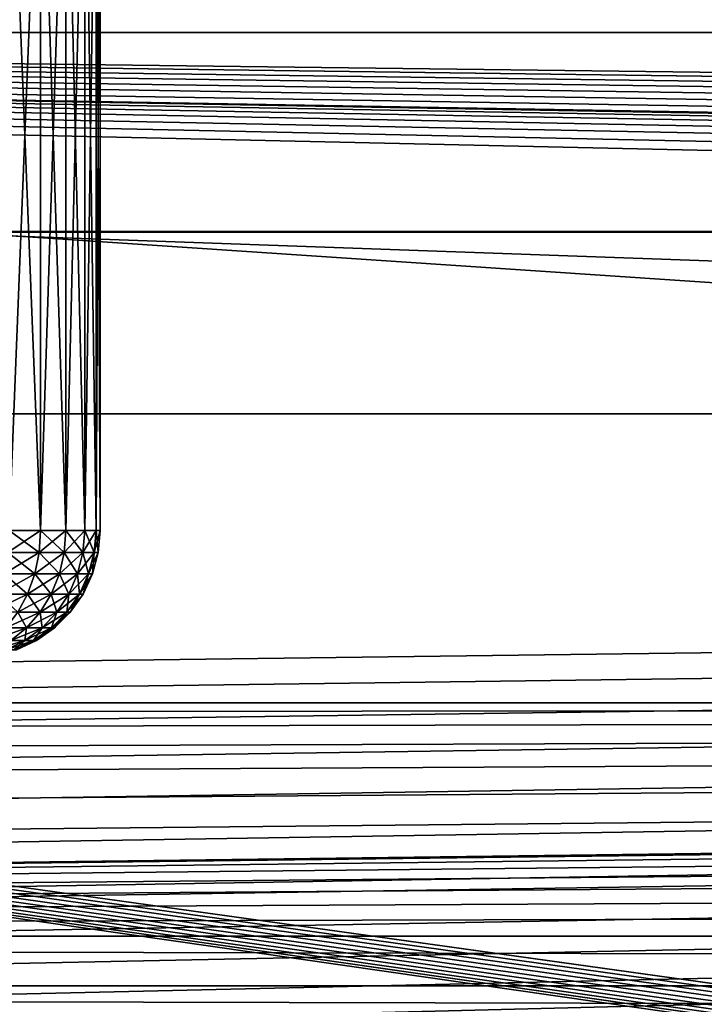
# Model space of a CAD drawing. Extents: x 4 to 899, y 7 to 454.
# Tile 573 of 656: x 267.51 to 272.89, y 425.11 to 432.86. Entities that reach past the tile are written whole.
import ezdxf

# ---------------------------------------------------------------- set-up
doc = ezdxf.new("R2010")
doc.units = 0

msp = doc.modelspace()

# ---------------------------------------------------------------- linework, layer by layer
for points in [[(6.475002, 9.661072, 439.718628), (897.474976, 453.190216, 162.570862), (6.475001, 453.190216, 162.570862)], [(897.474976, 9.661072, 439.718628), (897.474976, 453.190216, 162.570862), (6.475002, 9.661072, 439.718628)], [(423.928986, 431.192017, 170.420975), (423.928986, 450.540619, 158.330627), (5.474985, 449.692596, 158.860535)], [(5.474985, 119.231735, 365.355408), (5.474985, 449.692596, 158.860535), (380.81134, 450.540619, 158.330627)], [(5.474985, 119.231735, 365.355408), (380.81134, 450.540619, 158.330627), (380.81134, 119.231735, 365.355408)], [(5.474985, 449.687286, 158.852051), (6.475001, 450.535339, 158.322144), (423.928986, 431.186707, 170.412491)], [(423.928986, 450.535339, 158.322144), (423.928986, 431.186707, 170.412491), (6.475001, 450.535339, 158.322144)], [(423.928986, 431.192017, 170.420975), (5.474985, 449.692596, 158.860535), (5.474985, 431.192017, 170.420975)], [(5.474985, 449.687286, 158.852051), (423.928986, 431.186707, 170.412491), (5.474985, 431.186707, 170.412491)], [(267.425995, 428.840851, 26.461641), (267.425995, 435.058563, 26.461641), (267.672485, 435.058563, 26.708166)], [(267.425995, 428.840851, 26.461641), (267.672485, 435.058563, 26.708166), (267.672485, 428.840851, 26.708166)], [(267.672485, 428.840851, 104.609413), (267.672485, 435.058563, 104.609413), (267.425995, 435.058563, 104.855873)], [(267.672485, 428.840851, 104.609413), (267.425995, 435.058563, 104.855873), (267.425995, 428.840851, 104.855873)], [(267.672485, 428.840851, 26.708166), (267.672485, 435.058563, 26.708166), (267.872437, 435.058563, 26.993732)], [(267.672485, 428.840851, 26.708166), (267.872437, 435.058563, 26.993732), (267.872437, 428.840851, 26.993732)], [(267.872437, 428.840851, 104.323784), (267.872437, 435.058563, 104.323784), (267.672485, 435.058563, 104.609413)], [(267.872437, 428.840851, 104.323784), (267.672485, 435.058563, 104.609413), (267.672485, 428.840851, 104.609413)], [(267.872437, 428.840851, 26.993732), (267.872437, 435.058563, 26.993732), (268.019806, 435.058563, 27.309696)], [(267.872437, 428.840851, 26.993732), (268.019806, 435.058563, 27.309696), (268.019806, 428.840851, 27.309696)], [(268.019806, 428.840851, 104.007881), (268.019806, 435.058563, 104.007881), (267.872437, 435.058563, 104.323784)], [(268.019806, 428.840851, 104.007881), (267.872437, 435.058563, 104.323784), (267.872437, 428.840851, 104.323784)], [(268.019806, 428.840851, 27.309696), (268.019806, 435.058563, 27.309696), (268.110016, 435.058563, 27.646461)], [(268.019806, 428.840851, 27.309696), (268.110016, 435.058563, 27.646461), (268.110016, 428.840851, 27.646461)], [(268.110016, 428.840851, 103.671112), (268.110016, 435.058563, 103.671112), (268.019806, 435.058563, 104.007881)], [(268.110016, 428.840851, 103.671112), (268.019806, 435.058563, 104.007881), (268.019806, 428.840851, 104.007881)], [(268.110016, 428.840851, 27.646461), (268.110016, 435.058563, 27.646461), (268.140411, 435.058563, 27.993719)], [(268.110016, 428.840851, 27.646461), (268.140411, 435.058563, 27.993719), (268.140411, 428.840851, 27.993719)], [(268.140411, 428.840851, 103.323799), (268.140411, 435.058563, 103.323799), (268.110016, 435.058563, 103.671112)], [(268.140411, 428.840851, 103.323799), (268.110016, 435.058563, 103.671112), (268.110016, 428.840851, 103.671112)], [(268.140411, 435.058563, 27.993719), (268.140411, 435.058563, 103.323799), (268.140411, 428.840851, 27.993719)], [(268.140411, 428.840851, 27.993719), (268.140411, 435.058563, 103.323799), (268.140411, 428.840851, 103.323799)], [(208.974991, 434.212402, 128.569901), (687.251587, 366.672333, 170.773636), (687.330505, 366.922211, 170.617477)], [(687.330505, 365.907043, 171.251846), (687.251587, 366.156921, 171.095688), (208.974991, 434.212402, 128.569901)], [(208.974991, 434.212402, 128.569901), (687.251587, 366.156921, 171.095688), (687.224976, 366.414612, 170.934662)], [(208.974991, 434.212402, 128.569901), (687.224976, 366.414612, 170.934662), (687.251587, 366.672333, 170.773636)], [(687.330505, 366.922211, 170.617477), (687.459412, 367.156647, 170.470993), (208.974991, 434.212402, 128.569901)], [(208.974991, 434.212402, 128.569901), (687.459412, 367.156647, 170.470993), (687.634399, 367.368561, 170.338562)], [(208.974991, 434.212402, 128.569901), (687.634399, 367.368561, 170.338562), (694.974976, 434.212402, 128.569901)], [(687.850098, 365.27774, 171.645065), (687.634399, 365.460663, 171.530762), (208.974991, 434.212402, 128.569901)], [(208.974991, 434.212402, 128.569901), (687.634399, 365.460663, 171.530762), (687.459412, 365.672577, 171.398346)], [(208.974991, 434.212402, 128.569901), (687.459412, 365.672577, 171.398346), (687.330505, 365.907043, 171.251846)], [(208.974991, 434.212402, 128.569901), (214.974991, 367.898712, 170.007309), (687.850098, 365.27774, 171.645065)], [(694.974976, 433.788483, 127.891457), (216.099869, 367.127563, 169.545822), (208.974991, 433.788483, 127.891457)], [(215.573517, 364.5961, 171.127655), (694.974976, 433.788483, 127.891457), (215.278885, 364.529144, 171.169495)], [(215.278885, 364.529144, 171.169495), (694.974976, 433.788483, 127.891457), (688.376465, 367.385254, 169.384796)], [(215.573517, 364.5961, 171.127655), (215.849976, 364.705414, 171.059341), (694.974976, 433.788483, 127.891457)], [(694.974976, 433.788483, 127.891457), (215.849976, 364.705414, 171.059341), (216.099869, 364.853821, 170.966614)], [(694.974976, 433.788483, 127.891457), (216.315567, 366.944641, 169.660126), (216.099869, 367.127563, 169.545822)], [(694.974976, 433.788483, 127.891457), (216.099869, 364.853821, 170.966614), (216.315567, 365.036743, 170.852325)], [(694.974976, 433.788483, 127.891457), (216.49054, 366.732727, 169.792542), (216.315567, 366.944641, 169.660126)], [(216.315567, 365.036743, 170.852325), (216.49054, 365.248627, 170.719894), (694.974976, 433.788483, 127.891457)], [(216.619446, 366.49826, 169.939041), (216.49054, 366.732727, 169.792542), (694.974976, 433.788483, 127.891457)], [(694.974976, 433.788483, 127.891457), (216.49054, 365.248627, 170.719894), (216.619446, 365.483093, 170.57341)], [(694.974976, 433.788483, 127.891457), (216.69841, 366.248383, 170.0952), (216.619446, 366.49826, 169.939041)], [(694.974976, 433.788483, 127.891457), (216.619446, 365.483093, 170.57341), (216.69841, 365.732971, 170.417252)], [(216.69841, 365.732971, 170.417252), (216.724991, 365.990692, 170.256226), (694.974976, 433.788483, 127.891457)], [(694.974976, 433.788483, 127.891457), (216.724991, 365.990692, 170.256226), (216.69841, 366.248383, 170.0952)], [(694.974976, 433.258545, 0.097724), (220.099991, 427.207123, 0.097724), (208.974991, 433.258545, 0.097724)], [(682.759155, 425.649261, 0.897724), (682.860657, 426.028107, 0.897724), (208.974991, 433.258545, 0.897724)], [(208.974991, 433.258545, 0.897724), (682.860657, 426.028107, 0.897724), (683.026428, 426.383545, 0.897724)], [(208.974991, 433.258545, 0.897724), (683.026428, 426.383545, 0.897724), (683.251404, 426.704834, 0.897724)], [(683.251404, 426.704834, 0.897724), (683.528748, 426.982147, 0.897724), (208.974991, 433.258545, 0.897724)], [(208.974991, 433.258545, 0.897724), (683.528748, 426.982147, 0.897724), (683.849976, 427.207123, 0.897724)], [(208.974991, 433.258545, 0.897724), (683.849976, 427.207123, 0.897724), (694.974976, 433.258545, 0.897724)], [(533.026428, 426.383545, 0.897724), (533.251404, 426.704834, 0.897724), (208.974991, 433.258545, 0.897724)], [(208.974991, 433.258545, 0.897724), (533.251404, 426.704834, 0.897724), (533.528687, 426.982147, 0.897724)], [(208.974991, 433.258545, 0.897724), (533.528687, 426.982147, 0.897724), (533.849976, 427.207123, 0.897724)], [(533.849976, 427.207123, 0.897724), (534.205444, 427.372864, 0.897724), (208.974991, 433.258545, 0.897724)], [(208.974991, 433.258545, 0.897724), (534.205444, 427.372864, 0.897724), (534.58429, 427.474365, 0.897724)], [(208.974991, 433.258545, 0.897724), (534.58429, 427.474365, 0.897724), (534.974976, 427.508545, 0.897724)], [(682.759155, 425.649261, 0.897724), (208.974991, 433.258545, 0.897724), (682.724976, 425.258545, 0.897724)], [(682.724976, 425.258545, 0.897724), (208.974991, 433.258545, 0.897724), (534.974976, 427.508545, 0.897724)], [(533.026428, 426.383545, 0.897724), (208.974991, 433.258545, 0.897724), (532.860657, 426.028107, 0.897724)], [(532.860657, 426.028107, 0.897724), (208.974991, 433.258545, 0.897724), (368.975006, 427.508545, 0.897724)], [(208.974991, 433.258545, 0.897724), (219.365707, 427.474365, 0.897724), (368.975006, 427.508545, 0.897724)], [(694.974976, 433.258545, 0.097724), (220.421249, 426.982147, 0.097724), (220.099991, 427.207123, 0.097724)], [(220.698593, 426.704834, 0.097724), (220.421249, 426.982147, 0.097724), (694.974976, 433.258545, 0.097724)], [(694.974976, 433.258545, 0.097724), (220.923538, 426.383545, 0.097724), (220.698593, 426.704834, 0.097724)], [(221.08931, 426.028107, 0.097724), (220.923538, 426.383545, 0.097724), (694.974976, 433.258545, 0.097724)], [(694.974976, 433.258545, 0.097724), (221.190811, 425.649261, 0.097724), (221.08931, 426.028107, 0.097724)], [(694.974976, 433.258545, 0.097724), (221.224991, 425.258545, 0.097724), (221.190811, 425.649261, 0.097724)], [(368.975006, 427.508545, 0.097724), (221.224991, 425.258545, 0.097724), (694.974976, 433.258545, 0.097724)], [(243.592896, 429.758545, 0.897724), (243.592896, 432.758545, 0.897724), (288.342865, 429.758545, 0.897724)], [(288.342865, 429.758545, 0.897724), (243.592896, 432.758545, 0.897724), (288.342865, 432.758545, 0.897724)], [(243.592896, 432.758545, 1.697724), (243.592896, 429.758545, 1.697724), (288.342865, 429.758545, 1.697724)], [(243.592896, 432.758545, 1.697724), (288.342865, 429.758545, 1.697724), (288.342865, 432.758545, 1.697724)], [(288.342865, 432.758545, 1.697724), (288.342865, 432.758545, 0.897724), (243.592896, 432.758545, 1.697724)], [(243.592896, 432.758545, 1.697724), (288.342865, 432.758545, 0.897724), (243.592896, 432.758545, 0.897724)], [(5.474985, 410.845428, 183.134949), (423.928986, 410.845428, 183.134949), (5.474985, 431.192017, 170.420975)], [(5.474985, 431.192017, 170.420975), (423.928986, 410.845428, 183.134949), (423.928986, 431.192017, 170.420975)], [(5.474985, 431.186707, 170.412491), (423.928986, 431.186707, 170.412491), (423.928986, 410.840118, 183.126465)], [(5.474985, 431.186707, 170.412491), (423.928986, 410.840118, 183.126465), (5.474985, 410.840118, 183.126465)], [(243.592896, 341.958557, 0.897724), (243.592896, 429.758545, 0.897724), (288.342865, 341.958557, 0.897724)], [(288.342865, 341.958557, 0.897724), (243.592896, 429.758545, 0.897724), (288.342865, 429.758545, 0.897724)], [(288.342865, 341.958557, 1.697724), (288.342865, 429.758545, 1.697724), (243.592896, 429.758545, 1.697724)], [(288.342865, 341.958557, 1.697724), (243.592896, 429.758545, 1.697724), (243.592896, 341.958557, 1.697724)], [(267.660858, 428.667206, 104.599632), (267.425995, 428.840851, 104.855873), (267.416199, 428.667206, 104.844254)], [(267.425995, 428.840851, 26.461641), (267.672485, 428.840851, 26.708166), (267.416199, 428.667206, 26.473265)], [(267.416199, 428.667206, 26.473265), (267.672485, 428.840851, 26.708166), (267.660858, 428.667206, 26.717941)], [(267.672485, 428.840851, 104.609413), (267.425995, 428.840851, 104.855873), (267.660858, 428.667206, 104.599632)], [(267.859283, 428.667206, 104.316216), (267.672485, 428.840851, 104.609413), (267.660858, 428.667206, 104.599632)], [(267.672485, 428.840851, 26.708166), (267.872437, 428.840851, 26.993732), (267.660858, 428.667206, 26.717941)], [(267.660858, 428.667206, 26.717941), (267.872437, 428.840851, 26.993732), (267.859283, 428.667206, 27.001362)], [(267.872437, 428.840851, 104.323784), (267.672485, 428.840851, 104.609413), (267.859283, 428.667206, 104.316216)], [(268.005524, 428.667206, 104.002632), (267.872437, 428.840851, 104.323784), (267.859283, 428.667206, 104.316216)], [(267.872437, 428.840851, 26.993732), (268.019806, 428.840851, 27.309696), (267.859283, 428.667206, 27.001362)], [(267.859283, 428.667206, 27.001362), (268.019806, 428.840851, 27.309696), (268.005524, 428.667206, 27.314882)], [(268.019806, 428.840851, 104.007881), (267.872437, 428.840851, 104.323784), (268.005524, 428.667206, 104.002632)], [(268.095032, 428.667206, 103.668488), (268.019806, 428.840851, 104.007881), (268.005524, 428.667206, 104.002632)], [(268.019806, 428.840851, 27.309696), (268.110016, 428.840851, 27.646461), (268.005524, 428.667206, 27.314882)], [(268.005524, 428.667206, 27.314882), (268.110016, 428.840851, 27.646461), (268.095032, 428.667206, 27.649084)], [(268.110016, 428.840851, 103.671112), (268.019806, 428.840851, 104.007881), (268.095032, 428.667206, 103.668488)], [(268.125214, 428.667206, 103.323799), (268.110016, 428.840851, 103.671112), (268.095032, 428.667206, 103.668488)], [(268.110016, 428.840851, 27.646461), (268.140411, 428.840851, 27.993719), (268.095032, 428.667206, 27.649084)], [(268.095032, 428.667206, 27.649084), (268.140411, 428.840851, 27.993719), (268.125214, 428.667206, 27.993719)], [(268.140411, 428.840851, 103.323799), (268.110016, 428.840851, 103.671112), (268.125214, 428.667206, 103.323799)], [(268.140411, 428.840851, 27.993719), (268.140411, 428.840851, 103.323799), (268.125214, 428.667206, 103.323799)], [(268.140411, 428.840851, 27.993719), (268.125214, 428.667206, 103.323799), (268.125214, 428.667206, 27.993719)], [(267.626282, 428.49881, 104.57061), (267.416199, 428.667206, 104.844254), (267.387207, 428.49881, 104.809685)], [(267.416199, 428.667206, 26.473265), (267.660858, 428.667206, 26.717941), (267.387207, 428.49881, 26.507835)], [(267.387207, 428.49881, 26.507835), (267.660858, 428.667206, 26.717941), (267.626282, 428.49881, 26.746908)], [(267.660858, 428.667206, 104.599632), (267.416199, 428.667206, 104.844254), (267.626282, 428.49881, 104.57061)], [(267.820221, 428.49881, 104.293686), (267.660858, 428.667206, 104.599632), (267.626282, 428.49881, 104.57061)], [(267.660858, 428.667206, 26.717941), (267.859283, 428.667206, 27.001362), (267.626282, 428.49881, 26.746908)], [(267.626282, 428.49881, 26.746908), (267.859283, 428.667206, 27.001362), (267.820221, 428.49881, 27.023891)], [(267.859283, 428.667206, 104.316216), (267.660858, 428.667206, 104.599632), (267.820221, 428.49881, 104.293686)], [(267.963104, 428.49881, 103.987198), (267.859283, 428.667206, 104.316216), (267.820221, 428.49881, 104.293686)], [(267.859283, 428.667206, 27.001362), (268.005524, 428.667206, 27.314882), (267.820221, 428.49881, 27.023891)], [(267.820221, 428.49881, 27.023891), (268.005524, 428.667206, 27.314882), (267.963104, 428.49881, 27.330318)], [(268.005524, 428.667206, 104.002632), (267.859283, 428.667206, 104.316216), (267.963104, 428.49881, 103.987198)], [(268.050598, 428.49881, 103.660622), (268.005524, 428.667206, 104.002632), (267.963104, 428.49881, 103.987198)], [(268.005524, 428.667206, 27.314882), (268.095032, 428.667206, 27.649084), (267.963104, 428.49881, 27.330318)], [(267.963104, 428.49881, 27.330318), (268.095032, 428.667206, 27.649084), (268.050598, 428.49881, 27.656893)], [(268.095032, 428.667206, 103.668488), (268.005524, 428.667206, 104.002632), (268.050598, 428.49881, 103.660622)], [(268.080078, 428.49881, 103.323799), (268.095032, 428.667206, 103.668488), (268.050598, 428.49881, 103.660622)], [(268.095032, 428.667206, 27.649084), (268.125214, 428.667206, 27.993719), (268.050598, 428.49881, 27.656893)], [(268.050598, 428.49881, 27.656893), (268.125214, 428.667206, 27.993719), (268.080078, 428.49881, 27.993719)], [(268.125214, 428.667206, 103.323799), (268.095032, 428.667206, 103.668488), (268.080078, 428.49881, 103.323799)], [(268.125214, 428.667206, 27.993719), (268.125214, 428.667206, 103.323799), (268.080078, 428.49881, 103.323799)], [(268.125214, 428.667206, 27.993719), (268.080078, 428.49881, 103.323799), (268.080078, 428.49881, 27.993719)], [(267.569855, 428.34082, 104.523285), (267.387207, 428.49881, 104.809685), (267.339844, 428.34082, 104.753296)], [(267.387207, 428.49881, 26.507835), (267.626282, 428.49881, 26.746908), (267.339844, 428.34082, 26.56428)], [(267.339844, 428.34082, 26.56428), (267.626282, 428.49881, 26.746908), (267.569855, 428.34082, 26.794294)], [(267.626282, 428.49881, 104.57061), (267.387207, 428.49881, 104.809685), (267.569855, 428.34082, 104.523285)], [(267.756439, 428.34082, 104.256851), (267.626282, 428.49881, 104.57061), (267.569855, 428.34082, 104.523285)], [(267.626282, 428.49881, 26.746908), (267.820221, 428.49881, 27.023891), (267.569855, 428.34082, 26.794294)], [(267.569855, 428.34082, 26.794294), (267.820221, 428.49881, 27.023891), (267.756439, 428.34082, 27.060728)], [(267.820221, 428.49881, 104.293686), (267.626282, 428.49881, 104.57061), (267.756439, 428.34082, 104.256851)], [(267.89389, 428.34082, 103.962044), (267.820221, 428.49881, 104.293686), (267.756439, 428.34082, 104.256851)], [(267.820221, 428.49881, 27.023891), (267.963104, 428.49881, 27.330318), (267.756439, 428.34082, 27.060728)], [(267.756439, 428.34082, 27.060728), (267.963104, 428.49881, 27.330318), (267.89389, 428.34082, 27.355532)], [(267.963104, 428.49881, 103.987198), (267.820221, 428.49881, 104.293686), (267.89389, 428.34082, 103.962044)], [(267.978058, 428.34082, 103.647865), (267.963104, 428.49881, 103.987198), (267.89389, 428.34082, 103.962044)], [(267.963104, 428.49881, 27.330318), (268.050598, 428.49881, 27.656893), (267.89389, 428.34082, 27.355532)], [(267.89389, 428.34082, 27.355532), (268.050598, 428.49881, 27.656893), (267.978058, 428.34082, 27.669708)], [(268.050598, 428.49881, 103.660622), (267.963104, 428.49881, 103.987198), (267.978058, 428.34082, 103.647865)], [(268.006409, 428.34082, 103.323799), (268.050598, 428.49881, 103.660622), (267.978058, 428.34082, 103.647865)], [(268.050598, 428.49881, 27.656893), (268.080078, 428.49881, 27.993719), (267.978058, 428.34082, 27.669708)], [(267.978058, 428.34082, 27.669708), (268.080078, 428.49881, 27.993719), (268.006409, 428.34082, 27.993719)], [(268.080078, 428.49881, 103.323799), (268.050598, 428.49881, 103.660622), (268.006409, 428.34082, 103.323799)], [(268.080078, 428.49881, 27.993719), (268.080078, 428.49881, 103.323799), (268.006409, 428.34082, 103.323799)], [(268.080078, 428.49881, 27.993719), (268.006409, 428.34082, 103.323799), (268.006409, 428.34082, 27.993719)], [(267.339844, 428.34082, 26.56428), (267.569855, 428.34082, 26.794294), (267.275604, 428.198029, 26.640873)], [(267.275604, 428.198029, 26.640873), (267.569855, 428.34082, 26.794294), (267.493286, 428.198029, 26.858549)], [(267.569855, 428.34082, 104.523285), (267.339844, 428.34082, 104.753296), (267.493286, 428.198029, 104.45903)], [(267.66983, 428.198029, 104.206841), (267.569855, 428.34082, 104.523285), (267.493286, 428.198029, 104.45903)], [(267.569855, 428.34082, 26.794294), (267.756439, 428.34082, 27.060728), (267.493286, 428.198029, 26.858549)], [(267.493286, 428.198029, 26.858549), (267.756439, 428.34082, 27.060728), (267.66983, 428.198029, 27.110735)], [(267.756439, 428.34082, 104.256851), (267.569855, 428.34082, 104.523285), (267.66983, 428.198029, 104.206841)], [(267.799927, 428.198029, 103.927834), (267.756439, 428.34082, 104.256851), (267.66983, 428.198029, 104.206841)], [(267.756439, 428.34082, 27.060728), (267.89389, 428.34082, 27.355532), (267.66983, 428.198029, 27.110735)], [(267.66983, 428.198029, 27.110735), (267.89389, 428.34082, 27.355532), (267.799927, 428.198029, 27.389685)], [(267.89389, 428.34082, 103.962044), (267.756439, 428.34082, 104.256851), (267.799927, 428.198029, 103.927834)], [(267.879608, 428.198029, 103.630463), (267.89389, 428.34082, 103.962044), (267.799927, 428.198029, 103.927834)], [(267.89389, 428.34082, 27.355532), (267.978058, 428.34082, 27.669708), (267.799927, 428.198029, 27.389685)], [(267.799927, 428.198029, 27.389685), (267.978058, 428.34082, 27.669708), (267.879608, 428.198029, 27.687054)], [(267.906464, 428.198029, 103.323799), (267.978058, 428.34082, 103.647865), (267.879608, 428.198029, 103.630463)], [(267.978058, 428.34082, 103.647865), (267.89389, 428.34082, 103.962044), (267.879608, 428.198029, 103.630463)], [(267.978058, 428.34082, 27.669708), (268.006409, 428.34082, 27.993719), (267.879608, 428.198029, 27.687054)], [(267.879608, 428.198029, 27.687054), (268.006409, 428.34082, 27.993719), (267.906464, 428.198029, 27.993719)], [(268.006409, 428.34082, 103.323799), (267.978058, 428.34082, 103.647865), (267.906464, 428.198029, 103.323799)], [(268.006409, 428.34082, 27.993719), (268.006409, 428.34082, 103.323799), (267.906464, 428.198029, 103.323799)], [(268.006409, 428.34082, 27.993719), (267.906464, 428.198029, 103.323799), (267.906464, 428.198029, 27.993719)], [(267.56311, 428.074768, 104.14521), (267.493286, 428.198029, 104.45903), (267.398834, 428.074768, 104.379753)], [(267.493286, 428.198029, 26.858549), (267.66983, 428.198029, 27.110735), (267.398834, 428.074768, 26.937763)], [(267.398834, 428.074768, 26.937763), (267.66983, 428.198029, 27.110735), (267.56311, 428.074768, 27.172367)], [(267.66983, 428.198029, 104.206841), (267.493286, 428.198029, 104.45903), (267.56311, 428.074768, 104.14521)], [(267.684113, 428.074768, 103.885689), (267.66983, 428.198029, 104.206841), (267.56311, 428.074768, 104.14521)], [(267.66983, 428.198029, 27.110735), (267.799927, 428.198029, 27.389685), (267.56311, 428.074768, 27.172367)], [(267.56311, 428.074768, 27.172367), (267.799927, 428.198029, 27.389685), (267.684113, 428.074768, 27.431885)], [(267.799927, 428.198029, 103.927834), (267.66983, 428.198029, 104.206841), (267.684113, 428.074768, 103.885689)], [(267.758209, 428.074768, 103.609062), (267.799927, 428.198029, 103.927834), (267.684113, 428.074768, 103.885689)], [(267.799927, 428.198029, 27.389685), (267.879608, 428.198029, 27.687054), (267.684113, 428.074768, 27.431885)], [(267.684113, 428.074768, 27.431885), (267.879608, 428.198029, 27.687054), (267.758209, 428.074768, 27.70845)], [(267.783203, 428.074768, 103.323799), (267.879608, 428.198029, 103.630463), (267.758209, 428.074768, 103.609062)], [(267.879608, 428.198029, 103.630463), (267.799927, 428.198029, 103.927834), (267.758209, 428.074768, 103.609062)], [(267.879608, 428.198029, 27.687054), (267.906464, 428.198029, 27.993719), (267.758209, 428.074768, 27.70845)], [(267.758209, 428.074768, 27.70845), (267.906464, 428.198029, 27.993719), (267.783203, 428.074768, 27.993719)], [(267.906464, 428.198029, 103.323799), (267.879608, 428.198029, 103.630463), (267.783203, 428.074768, 103.323799)], [(267.906464, 428.198029, 27.993719), (267.906464, 428.198029, 103.323799), (267.783203, 428.074768, 103.323799)], [(267.906464, 428.198029, 27.993719), (267.783203, 428.074768, 103.323799), (267.783203, 428.074768, 27.993719)], [(267.398834, 428.074768, 26.937763), (267.56311, 428.074768, 27.172367), (267.289459, 427.974823, 27.029554)], [(267.289459, 427.974823, 27.029554), (267.56311, 428.074768, 27.172367), (267.439423, 427.974823, 27.243713)], [(267.56311, 428.074768, 104.14521), (267.398834, 428.074768, 104.379753), (267.439423, 427.974823, 104.073799)], [(267.549927, 427.974823, 103.836815), (267.56311, 428.074768, 104.14521), (267.439423, 427.974823, 104.073799)], [(267.56311, 428.074768, 27.172367), (267.684113, 428.074768, 27.431885), (267.439423, 427.974823, 27.243713)], [(267.439423, 427.974823, 27.243713), (267.684113, 428.074768, 27.431885), (267.549927, 427.974823, 27.480701)], [(267.617615, 427.974823, 103.584267), (267.684113, 428.074768, 103.885689), (267.549927, 427.974823, 103.836815)], [(267.684113, 428.074768, 103.885689), (267.56311, 428.074768, 104.14521), (267.549927, 427.974823, 103.836815)], [(267.684113, 428.074768, 27.431885), (267.758209, 428.074768, 27.70845), (267.549927, 427.974823, 27.480701)], [(267.549927, 427.974823, 27.480701), (267.758209, 428.074768, 27.70845), (267.617615, 427.974823, 27.733246)], [(267.640411, 427.974823, 103.323799), (267.758209, 428.074768, 103.609062), (267.617615, 427.974823, 103.584267)], [(267.758209, 428.074768, 103.609062), (267.684113, 428.074768, 103.885689), (267.617615, 427.974823, 103.584267)], [(267.758209, 428.074768, 27.70845), (267.783203, 428.074768, 27.993719), (267.617615, 427.974823, 27.733246)], [(267.617615, 427.974823, 27.733246), (267.783203, 428.074768, 27.993719), (267.640411, 427.974823, 27.993719)], [(267.783203, 428.074768, 103.323799), (267.758209, 428.074768, 103.609062), (267.640411, 427.974823, 103.323799)], [(267.783203, 428.074768, 27.993719), (267.783203, 428.074768, 103.323799), (267.640411, 427.974823, 103.323799)], [(267.783203, 428.074768, 27.993719), (267.640411, 427.974823, 103.323799), (267.640411, 427.974823, 27.993719)], [(267.439423, 427.974823, 27.243713), (267.549927, 427.974823, 27.480701), (267.302643, 427.901154, 27.32275)], [(267.302643, 427.901154, 27.32275), (267.549927, 427.974823, 27.480701), (267.401489, 427.901154, 27.534763)], [(267.462036, 427.901154, 103.556854), (267.549927, 427.974823, 103.836815), (267.401489, 427.901154, 103.782814)], [(267.549927, 427.974823, 103.836815), (267.439423, 427.974823, 104.073799), (267.401489, 427.901154, 103.782814)], [(267.549927, 427.974823, 27.480701), (267.617615, 427.974823, 27.733246), (267.401489, 427.901154, 27.534763)], [(267.401489, 427.901154, 27.534763), (267.617615, 427.974823, 27.733246), (267.462036, 427.901154, 27.760725)], [(267.482422, 427.901154, 103.323799), (267.617615, 427.974823, 103.584267), (267.462036, 427.901154, 103.556854)], [(267.617615, 427.974823, 103.584267), (267.549927, 427.974823, 103.836815), (267.462036, 427.901154, 103.556854)], [(267.617615, 427.974823, 27.733246), (267.640411, 427.974823, 27.993719), (267.462036, 427.901154, 27.760725)], [(267.462036, 427.901154, 27.760725), (267.640411, 427.974823, 27.993719), (267.482422, 427.901154, 27.993719)], [(267.640411, 427.974823, 103.323799), (267.617615, 427.974823, 103.584267), (267.482422, 427.901154, 103.323799)], [(267.640411, 427.974823, 27.993719), (267.640411, 427.974823, 103.323799), (267.482422, 427.901154, 103.323799)], [(267.640411, 427.974823, 27.993719), (267.482422, 427.901154, 103.323799), (267.482422, 427.901154, 27.993719)], [(219.365707, 423.042725, 0.097724), (368.975006, 427.508545, 0.097724), (218.974991, 423.008545, 0.097724)], [(218.974991, 423.008545, 0.097724), (368.975006, 427.508545, 0.097724), (368.58429, 427.474365, 0.097724)], [(218.974991, 423.008545, 0.097724), (368.58429, 427.474365, 0.097724), (368.205444, 427.372864, 0.097724)], [(219.744537, 423.144257, 0.097724), (368.975006, 427.508545, 0.097724), (219.365707, 423.042725, 0.097724)], [(368.975006, 427.508545, 0.897724), (219.365707, 427.474365, 0.897724), (219.744537, 427.372864, 0.897724)], [(219.744537, 423.144257, 0.097724), (220.099991, 423.309998, 0.097724), (368.975006, 427.508545, 0.097724)], [(368.975006, 427.508545, 0.897724), (219.744537, 427.372864, 0.897724), (220.099991, 427.207123, 0.897724)], [(220.099991, 423.309998, 0.097724), (220.421249, 423.534943, 0.097724), (368.975006, 427.508545, 0.097724)], [(220.099991, 427.207123, 0.897724), (220.421249, 426.982147, 0.897724), (368.975006, 427.508545, 0.897724)], [(368.975006, 427.508545, 0.097724), (220.421249, 423.534943, 0.097724), (220.698593, 423.812286, 0.097724)], [(368.975006, 427.508545, 0.897724), (220.421249, 426.982147, 0.897724), (220.698593, 426.704834, 0.897724)], [(368.975006, 427.508545, 0.097724), (220.698593, 423.812286, 0.097724), (220.923538, 424.133545, 0.097724)], [(368.975006, 427.508545, 0.897724), (220.698593, 426.704834, 0.897724), (220.923538, 426.383545, 0.897724)], [(368.975006, 427.508545, 0.097724), (220.923538, 424.133545, 0.097724), (221.08931, 424.489014, 0.097724)], [(221.08931, 426.028107, 0.897724), (368.975006, 427.508545, 0.897724), (220.923538, 426.383545, 0.897724)], [(221.08931, 424.489014, 0.097724), (221.190811, 424.867859, 0.097724), (368.975006, 427.508545, 0.097724)], [(221.190811, 425.649261, 0.897724), (368.975006, 427.508545, 0.897724), (221.08931, 426.028107, 0.897724)], [(368.975006, 427.508545, 0.097724), (221.190811, 424.867859, 0.097724), (221.224991, 425.258545, 0.097724)], [(221.190811, 425.649261, 0.897724), (368.58429, 427.474365, 0.897724), (368.975006, 427.508545, 0.897724)], [(368.205444, 427.372864, 0.897724), (368.58429, 427.474365, 0.897724), (221.190811, 425.649261, 0.897724)], [(368.205444, 427.372864, 0.097724), (367.849976, 427.207123, 0.097724), (218.974991, 423.008545, 0.097724)], [(221.190811, 425.649261, 0.897724), (367.849976, 427.207123, 0.897724), (368.205444, 427.372864, 0.897724)], [(218.974991, 423.008545, 0.097724), (367.849976, 427.207123, 0.097724), (367.528717, 426.982147, 0.097724)], [(221.190811, 425.649261, 0.897724), (367.528717, 426.982147, 0.897724), (367.849976, 427.207123, 0.897724)], [(218.974991, 423.008545, 0.097724), (367.528717, 426.982147, 0.097724), (367.251404, 426.704834, 0.097724)], [(367.251404, 426.704834, 0.897724), (367.528717, 426.982147, 0.897724), (221.190811, 425.649261, 0.897724)], [(367.251404, 426.704834, 0.097724), (367.026428, 426.383545, 0.097724), (218.974991, 423.008545, 0.097724)], [(221.190811, 425.649261, 0.897724), (367.026428, 426.383545, 0.897724), (367.251404, 426.704834, 0.897724)], [(218.974991, 423.008545, 0.097724), (367.026428, 426.383545, 0.097724), (366.860687, 426.028107, 0.097724)], [(221.190811, 425.649261, 0.897724), (366.860687, 426.028107, 0.897724), (367.026428, 426.383545, 0.897724)], [(218.974991, 423.008545, 0.097724), (366.860687, 426.028107, 0.097724), (220.974976, 419.258545, 0.097724)], [(220.974976, 419.258545, 0.097724), (366.860687, 426.028107, 0.097724), (366.759186, 425.649261, 0.097724)], [(366.759186, 425.649261, 0.897724), (366.860687, 426.028107, 0.897724), (221.190811, 425.649261, 0.897724)], [(220.974976, 419.258545, 0.097724), (366.759186, 425.649261, 0.097724), (366.724976, 425.258545, 0.097724)], [(221.224991, 425.258545, 0.897724), (366.724976, 425.258545, 0.897724), (221.190811, 425.649261, 0.897724)], [(221.190811, 425.649261, 0.897724), (366.724976, 425.258545, 0.897724), (366.759186, 425.649261, 0.897724)], [(220.974976, 419.258545, 0.097724), (366.724976, 425.258545, 0.097724), (366.759186, 424.867859, 0.097724)], [(221.190811, 424.867859, 0.897724), (366.860687, 424.489014, 0.897724), (221.224991, 425.258545, 0.897724)], [(366.860687, 424.489014, 0.897724), (366.759186, 424.867859, 0.897724), (221.224991, 425.258545, 0.897724)], [(221.224991, 425.258545, 0.897724), (366.759186, 424.867859, 0.897724), (366.724976, 425.258545, 0.897724)]]:
    msp.add_3dface(points)

doc.saveas('drawing.dxf')
